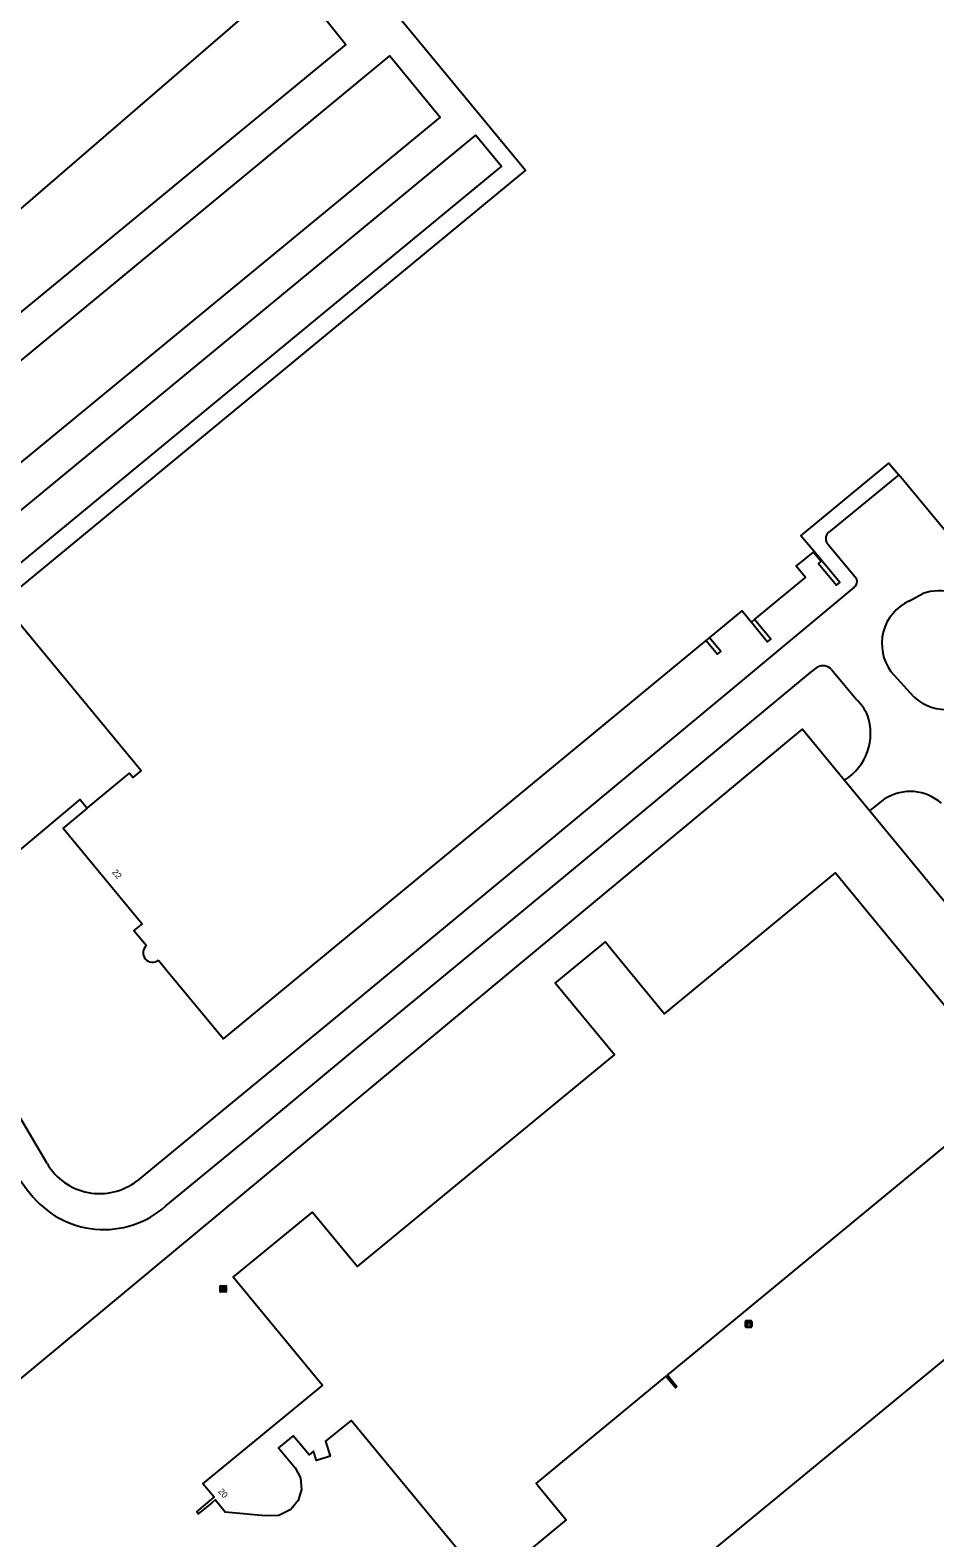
# Model space of a CAD drawing. Extents: x 156141 to 158132, y 385651 to 388399.
# Drawn here: x 156845.9 to 156991.7, y 386795.6 to 387038.6 of the extents above; entities that cross this region are included whole.
import ezdxf

# ---------------------------------------------------------------- set-up
doc = ezdxf.new("R2010")
doc.units = 0
for name, color, linetype in [('IMGEO_Brandkraan', 7, 'Continuous'), ('IMGEO_Hek', 7, 'Continuous'), ('IMGEO_Kast', 7, 'Continuous'), ('IMGEO_Muur', 7, 'Continuous'), ('IMGEO_Pand', 7, 'Continuous'), ('IMGEO_Pand_nummerreeks', 7, 'Continuous'), ('IMGEO_Rijbaan_lokaal_open', 7, 'Continuous')]:
    doc.layers.add(name, color=color, linetype=linetype)

msp = doc.modelspace()

# ---------------------------------------------------------------- linework, layer by layer
at = {"layer": 'IMGEO_Brandkraan'}
for p, q in [((156876.53, 386835.28), (156876.53, 386836.14)), ((156876.6, 386836.21), (156877.45, 386836.21)), ((156877.01, 386835.99), (156877.04, 386835.99)), ((156877.04, 386835.43), (156877.01, 386835.43)), ((156877.53, 386836.14), (156877.53, 386835.28)), ((156877.45, 386835.21), (156876.6, 386835.21))]:
    msp.add_line(p, q, dxfattribs=at)
for points in [[(156876.53, 386835.28), (156876.53, 386836.14)], [(156876.6, 386836.21), (156877.45, 386836.21)], [(156876.87, 386835.91), (156876.87, 386835.51), (156877.09, 386835.51)], [(156877.1, 386835.91), (156876.87, 386835.91)], [(156877.05, 386835.83), (156877, 386835.83), (156877, 386835.75)], [(156877, 386835.75), (156877.05, 386835.75)], [(156877.06, 386835.68), (156877, 386835.68), (156877, 386835.6)], [(156877, 386835.6), (156877.06, 386835.6)], [(156877.53, 386836.14), (156877.53, 386835.28)], [(156877.45, 386835.21), (156876.6, 386835.21)]]:
    msp.add_lwpolyline(points, dxfattribs=at)
for centre, radius, start, end in [((156876.6, 386836.13), 0.0765, 91.552, 178.448), ((156876.6, 386836.13), 0.0765, 91.552, 178.448), ((156877.05, 386835.79), 0.0379, 267.8285, 90.9355), ((156877.06, 386835.64), 0.0404, 269.8759, 90.5077), ((156877.09, 386835.76), 0.251, 268.6676, 293.5347), ((156877.11, 386835.76), 0.145, 59.4692, 91.5367), ((156877.13, 386835.81), 0.0922, 285.5137, 58.1501), ((156877.14, 386835.62), 0.105, 301.3115, 78.989), ((156877.45, 386836.13), 0.0765, 1.552, 88.448), ((156877.45, 386836.13), 0.0765, 1.552, 88.448), ((156876.6, 386835.29), 0.0765, 181.552, 268.448), ((156876.6, 386835.29), 0.0765, 181.552, 268.448), ((156877.45, 386835.29), 0.0765, 271.552, 358.448), ((156877.45, 386835.29), 0.0765, 271.552, 358.448)]:
    msp.add_arc(centre, radius, start, end, dxfattribs=at)
for centre, major_axis, ratio, start_param, end_param in [((156877.01, 386835.71), (-0.387, 0.002), 0.722429, 4.712389, 7.853982), ((156877.04, 386835.71), (-0.39, 0.002), 0.717154, 1.570796, 4.712389)]:
    msp.add_ellipse(centre, major_axis=major_axis, ratio=ratio, start_param=start_param, end_param=end_param, dxfattribs=at)
at = {"layer": 'IMGEO_Hek'}
for points in [[(156829.35, 386808.77), (156970.38, 386925.9), (156977.12, 386917.72)], [(156981.2, 386912.78), (157029.48, 386854.2)], [(157029.48, 386854.2), (156858.45, 386713.3)]]:
    msp.add_lwpolyline(points, dxfattribs=at)
at = {"layer": 'IMGEO_Kast'}
for p, q in [((156961.17, 386829.62), (156961.17, 386830.46)), ((156961.17, 386830.46), (156961.17, 386829.62)), ((156961.25, 386830.55), (156962.09, 386830.55)), ((156962.09, 386830.55), (156961.25, 386830.55)), ((156962.17, 386830.47), (156962.17, 386829.63)), ((156962.17, 386829.63), (156962.17, 386830.47)), ((156962.1, 386829.55), (156961.26, 386829.55)), ((156961.26, 386829.55), (156962.1, 386829.55))]:
    msp.add_line(p, q, dxfattribs=at)
for points in [[(156961.37, 386830.34), (156961.97, 386830.34), (156961.97, 386830.25), (156961.37, 386830.25), (156961.37, 386830.34)], [(156961.37, 386830.16), (156961.97, 386830.16), (156961.97, 386829.67), (156961.37, 386829.67), (156961.37, 386830.16)]]:
    msp.add_lwpolyline(points, dxfattribs=at)
msp.add_circle((156961.45, 386830.01), 0.0377, dxfattribs=at)
for centre, start, end in [((156961.25, 386830.47), 92.4484, 184.2845), ((156961.25, 386830.47), 92.4484, 184.2845), ((156962.09, 386830.47), 2.4484, 94.2845), ((156962.09, 386830.47), 2.4484, 94.2845), ((156961.25, 386829.63), 182.4484, 274.2845), ((156961.25, 386829.63), 182.4484, 274.2845), ((156962.09, 386829.63), 272.4484, 4.2845), ((156962.09, 386829.63), 272.4484, 4.2845)]:
    msp.add_arc(centre, 0.0779, start, end, dxfattribs=at)
at = {"layer": 'IMGEO_Muur'}
for points in [[(156972.12, 386954.48), (156973.36, 386952.98), (156972.96, 386952.65), (156975.85, 386949.14), (156976.35, 386949.55), (156972.21, 386954.56)], [(156962.12, 386943.17), (156964.73, 386939.99), (156965.24, 386940.42), (156962.62, 386943.58)], [(156954.85, 386940.24), (156956.67, 386938.03), (156956.69, 386938.03), (156957.19, 386938.45), (156955.39, 386940.67)]]:
    msp.add_lwpolyline(points, dxfattribs=at)
at = {"layer": 'IMGEO_Pand'}
for points in [[(156855.14, 386913.21), (156861.94, 386918.82), (156862.51, 386918.13), (156863.81, 386919.2), (156841.79, 386945.88), (156840.48, 386944.84), (156840.12, 386945.3), (156840.62, 386945.71), (156841.4, 386946.35), (156925.76, 387015.95), (156903.22, 387043.24), (156988.71, 387113.85)], [(156911.85, 387068.09), (156832.99, 387000), (156800.99, 386972.36), (156777.18, 387000), (156772.74, 387005.15), (156771.43, 387004.01), (156770.43, 387005.17), (156768.59, 387007.3), (156767.67, 387008.37), (156769.03, 387009.55), (156758.46, 387021.81), (156761.82, 387024.7), (156759.18, 387027.76), (156756.89, 387025.86), (156755.46, 387027.58), (156757.7, 387029.56), (156754.18, 387033.58), (156759.17, 387037.94), (156766.82, 387029.07), (156787.07, 387046.56)], [(156972.21, 386954.56), (156970.11, 386957.1), (156984.29, 386968.8), (156985.85, 386966.92)], [(156999.93, 386962.16), (156993.91, 386957.19), (156985.85, 386966.92)], [(156962.62, 386943.58), (156970.86, 386950.37), (156969.35, 386952.21), (156972.12, 386954.48)], [(156972.12, 386954.48), (156972.21, 386954.56)], [(156955.39, 386940.67), (156960.62, 386945), (156962.12, 386943.17)], [(156962.12, 386943.17), (156962.62, 386943.58)], [(156866.6, 386888.69), (156867.98, 386887.02), (156877.1, 386876), (156954.85, 386940.24)], [(156954.85, 386940.24), (156955.39, 386940.67)], [(156855.14, 386913.21), (156851.23, 386909.97), (156863.96, 386894.55), (156862.64, 386893.47), (156864.67, 386891.04)], [(156951.3, 386824.08), (156948.6, 386821.85), (156949.64, 386820.58), (156950.13, 386819.99), (156949.88, 386819.78), (156948.84, 386821.04), (156948.34, 386821.64), (156929.53, 386806.11), (156927.98, 386804.84), (156927.43, 386804.38), (156927.76, 386803.98), (156932.31, 386798.47), (156919.56, 386787.95), (156897.63, 386814.52), (156893.52, 386811.17), (156894.29, 386808.74), (156893.81, 386808.6), (156892.06, 386808.06), (156891.59, 386809.57), (156890.86, 386808.97), (156888.3, 386812.04), (156885.94, 386810.09), (156888.62, 386806.85), (156889.51, 386805.23), (156889.65, 386803.37), (156889.11, 386801.59), (156887.93, 386800.14), (156885.99, 386799.18), (156883.82, 386799.14), (156877.37, 386799.74), (156875.72, 386801.68), (156875.13, 386801.19), (156873.03, 386799.46), (156872.77, 386799.79), (156874.95, 386801.6), (156875.58, 386802.11), (156873.77, 386804.26), (156893.03, 386820.11), (156878.65, 386837.58), (156891.41, 386848.1), (156898.65, 386839.3), (156940.06, 386873.42), (156930.54, 386884.98), (156938.6, 386891.63), (156939.7, 386890.29), (156948.14, 386880.06), (156949.1, 386880.85), (156975.66, 386902.77), (157000, 386873.24)], [(157000, 386864.22), (156951.3, 386824.08)]]:
    msp.add_lwpolyline(points, dxfattribs=at)
msp.add_arc((156865.65, 386889.88), 1.52, 130.2522, 308.7836, dxfattribs=at)
at = {"layer": 'IMGEO_Rijbaan_lokaal_open'}
for points in [[(156988.71, 387113.85), (156984.63, 387118.63), (156921.52, 387066.27), (156921.3, 387066.08), (156892.3, 387041.9), (156896.78, 387036.3), (156874.15, 387017.66), (156848.13, 386996.22), (156822.21, 386974.91), (156812.2, 386966.59)], [(156821.33, 386964.88), (156821.33, 386966.25), (156903.87, 387034.43), (156912.01, 387024.58), (156831.44, 386958.25)], [(156839.45, 386948.71), (156835.24, 386953.67), (156917.76, 387021.69), (156921.89, 387016.68), (156839.45, 386948.71)], [(156985.85, 386966.92), (156974.52, 386957.63)], [(156974.53, 386955.63), (156979.08, 386950.2)], [(156978.65, 386948.75), (156959.67, 386932.97), (156928.37, 386906.98), (156894.76, 386879.12), (156877.89, 386865.29), (156863.16, 386853.13)], [(156987.51, 386946.57), (156989.76, 386947.81)], [(156867.81, 386849.08), (156881.84, 386860.65), (156898.5, 386874.49), (156932.21, 386902.35), (156971.62, 386935.07), (156972.76, 386935.91)], [(156975.05, 386935.56), (156979.07, 386930.69)], [(156988.28, 386931.12), (156984.61, 386935.2)], [(156977.12, 386917.72), (156981.2, 386912.78), (156983.67, 386914.73)], [(156827.12, 386892.07), (156854.02, 386914.57), (156855.14, 386913.21)], [(156848.66, 386855.9), (156842.98, 386865.6), (156837.97, 386872.1), (156832.98, 386878.61), (156828.46, 386883.87), (156826.64, 386886.09)]]:
    msp.add_lwpolyline(points, dxfattribs=at)
for centre, radius, start, end in [((156975.52, 386956.64), 1.41, 135.2917, 225.569), ((156978.05, 386949.72), 1.13, 301.7057, 25.3314), ((156992.38, 386939.83), 8.4, 42.4673, 108.2068), ((156990.72, 386939.7), 7.58, 115.0435, 216.3175), ((156973.66, 386934.17), 1.97, 45.0655, 117.3257), ((156973.32, 386924.8), 8.23, 24.4529, 45.7012), ((156993.52, 386936.89), 7.8, 227.7123, 324.5222), ((156972.53, 386925.23), 8.8, 301.4186, 19.7522), ((156987.7, 386908.28), 7.6, 48.4891, 121.992), ((156866.61, 386868.18), 26.82, 207.0033, 219.5816), ((156857.13, 386860.91), 9.84, 210.6182, 307.7776), ((156857.81, 386860.28), 15.01, 217.7294, 311.7585)]:
    msp.add_arc(centre, radius, start, end, dxfattribs=at)

# ---------------------------------------------------------------- texts
at = {"layer": 'IMGEO_Pand_nummerreeks'}
for s, rotation, p in [('22', 309.5281, (156859.07, 386902.83)), ('20', 311.0592, (156876.16, 386803.01))]:
    msp.add_text(s, height=1, rotation=rotation, dxfattribs=at).set_placement(p)

doc.saveas('drawing.dxf')
